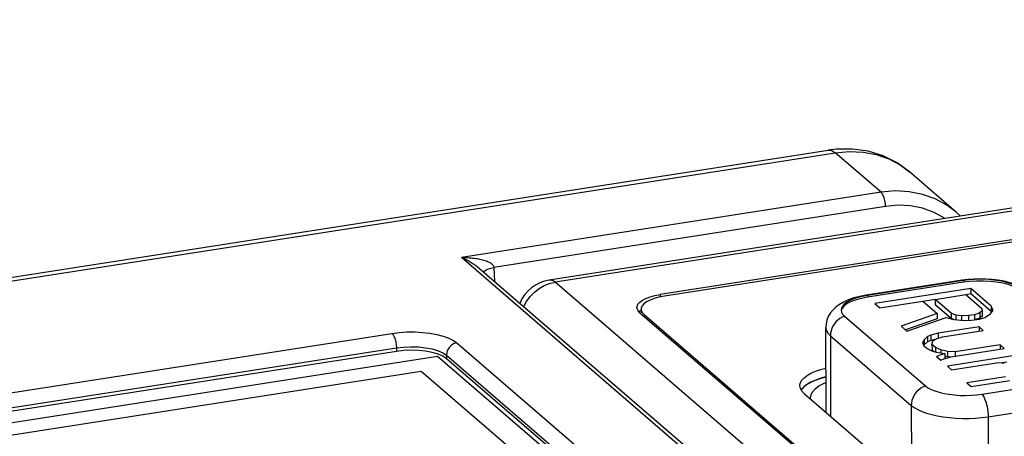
# Model space of a CAD drawing. Header units: millimetres. Extents: x -2579 to 1363, y -329 to 2298.
# Tile 259 of 280: x 1124 to 1150, y 1209 to 1220. Entities that reach past the tile are written whole.
import ezdxf

# ---------------------------------------------------------------- set-up
doc = ezdxf.new("R2010")
doc.units = ezdxf.units.MM
doc.header["$LTSCALE"] = 30.734
doc.layers.get('0').update_dxf_attribs({"linetype": 'CONTINUOUS'})

msp = doc.modelspace()

# ---------------------------------------------------------------- linework, layer by layer
at = {"color": 7}
for p, q in [((1182.144, 1219.533), (1138.301, 1212.7)), ((1181.016, 1218.524), (1141.209, 1212.32)), ((1181.03, 1218.464), (1141.317, 1212.275)), ((1107.394, 1210.153), (1145.614, 1216.11)), ((1148.972, 1214.476), (1147.742, 1215.537)), ((1149.077, 1214.379), (1148.954, 1214.491)), ((1167.145, 1186.519), (1136.415, 1213.048)), ((1136.415, 1213.048), (1136.415, 1213.047)), ((1149.117, 1212.693), (1146.604, 1212.301)), ((1149.155, 1212.688), (1146.642, 1212.297)), ((1149.155, 1212.642), (1146.642, 1212.25)), ((1149.349, 1212.474), (1146.836, 1212.082)), ((1149.879, 1212.017), (1149.349, 1212.474)), ((1149.349, 1212.474), (1149.349, 1212.334)), ((1146.642, 1212.297), (1146.509, 1212.272)), ((1148.413, 1212.188), (1148.092, 1212.138)), ((1148.412, 1212.193), (1149.214, 1212.318)), ((1148.832, 1211.831), (1148.412, 1212.193)), ((1148.412, 1212.193), (1148.412, 1212.053)), ((1149.214, 1212.318), (1149.634, 1211.956)), ((1149.349, 1212.334), (1149.215, 1212.313)), ((1149.879, 1211.877), (1149.349, 1212.334)), ((1140.706, 1211.912), (1140.672, 1211.887)), ((1140.706, 1211.937), (1140.706, 1211.841)), ((1146.836, 1212.082), (1146.968, 1211.968)), ((1146.968, 1211.968), (1148.091, 1212.143)), ((1148.091, 1212.143), (1148.467, 1211.819)), ((1148.832, 1211.691), (1148.412, 1212.053)), ((1149.634, 1211.956), (1149.646, 1211.89)), ((1149.864, 1211.812), (1149.936, 1211.913)), ((1149.879, 1212.017), (1149.879, 1211.877)), ((1149.936, 1211.913), (1149.879, 1212.017)), ((1140.676, 1211.841), (1140.627, 1211.896)), ((1140.672, 1211.887), (1140.654, 1211.866)), ((1140.676, 1211.841), (1167.572, 1188.622)), ((1140.735, 1211.85), (1140.784, 1211.796)), ((1140.784, 1211.796), (1167.558, 1188.682)), ((1146.036, 1211.752), (1148.156, 1209.922)), ((1148.467, 1211.819), (1147.52, 1211.491)), ((1148.467, 1211.679), (1147.636, 1211.392)), ((1147.675, 1211.358), (1148.706, 1211.721)), ((1148.467, 1211.819), (1148.467, 1211.679)), ((1148.706, 1211.721), (1148.901, 1211.662)), ((1148.951, 1211.782), (1148.832, 1211.831)), ((1148.832, 1211.831), (1148.832, 1211.691)), ((1148.902, 1211.663), (1148.832, 1211.691)), ((1148.901, 1211.662), (1149.181, 1211.638)), ((1149.102, 1211.761), (1148.951, 1211.782)), ((1148.951, 1211.782), (1148.952, 1211.657)), ((1149.285, 1211.766), (1149.102, 1211.761)), ((1149.102, 1211.761), (1149.103, 1211.645)), ((1149.181, 1211.638), (1149.364, 1211.644)), ((1149.445, 1211.791), (1149.285, 1211.766)), ((1149.285, 1211.766), (1149.285, 1211.641)), ((1149.364, 1211.644), (1149.578, 1211.677)), ((1149.584, 1211.836), (1149.445, 1211.791)), ((1149.445, 1211.791), (1149.446, 1211.652)), ((1149.584, 1211.696), (1149.474, 1211.661)), ((1149.578, 1211.677), (1149.716, 1211.721)), ((1149.646, 1211.89), (1149.584, 1211.836)), ((1149.584, 1211.836), (1149.584, 1211.696)), ((1149.647, 1211.751), (1149.584, 1211.696)), ((1149.646, 1211.89), (1149.647, 1211.751)), ((1149.716, 1211.721), (1149.864, 1211.812)), ((1149.893, 1211.852), (1149.879, 1211.877)), ((1145.553, 1209.228), (1145.548, 1211.456)), ((1147.52, 1211.491), (1147.675, 1211.358)), ((1149.563, 1211.472), (1148.493, 1211.306)), ((1149.673, 1211.377), (1149.563, 1211.472)), ((1149.563, 1211.472), (1149.563, 1211.36)), ((1148.122, 1211.135), (1148.082, 1211.061)), ((1148.217, 1211.217), (1148.122, 1211.135)), ((1148.122, 1211.135), (1148.123, 1210.996)), ((1148.301, 1211.253), (1148.217, 1211.217)), ((1148.217, 1211.217), (1148.217, 1211.078)), ((1148.493, 1211.306), (1148.301, 1211.253)), ((1148.301, 1211.253), (1148.302, 1211.113)), ((1148.436, 1211.15), (1148.302, 1211.113)), ((1148.349, 1211.103), (1148.465, 1211.166)), ((1148.465, 1211.166), (1148.604, 1211.21)), ((1148.493, 1211.306), (1148.494, 1211.175)), ((1148.604, 1211.21), (1149.673, 1211.377)), ((1148.082, 1211.061), (1148.117, 1210.977)), ((1148.123, 1210.996), (1148.115, 1210.981)), ((1148.117, 1210.977), (1148.205, 1210.901)), ((1148.217, 1211.078), (1148.123, 1210.996)), ((1148.205, 1210.901), (1148.347, 1210.833)), ((1148.302, 1211.113), (1148.217, 1211.078)), ((1148.33, 1211.01), (1148.349, 1211.103)), ((1148.419, 1210.934), (1148.33, 1211.01)), ((1148.33, 1211.01), (1148.331, 1210.87)), ((1148.39, 1210.819), (1148.331, 1210.87)), ((1148.561, 1210.866), (1148.419, 1210.934)), ((1148.419, 1210.934), (1148.419, 1210.811)), ((1148.835, 1210.684), (1150.225, 1210.9)), ((1150.115, 1210.996), (1148.938, 1210.812)), ((1150.225, 1210.9), (1150.115, 1210.996)), ((1150.115, 1210.996), (1150.115, 1210.883)), ((1135.375, 1210.693), (1120.172, 1208.323)), ((1134.296, 1210.828), (1120.475, 1208.673)), ((1162.354, 1187.403), (1135.375, 1210.693)), ((1162.419, 1187.488), (1135.606, 1210.636)), ((1148.347, 1210.833), (1148.444, 1210.803)), ((1148.444, 1210.803), (1148.671, 1210.771)), ((1148.671, 1210.771), (1148.448, 1210.691)), ((1148.448, 1210.691), (1148.558, 1210.596)), ((1148.558, 1210.596), (1148.643, 1210.631)), ((1148.734, 1210.825), (1148.561, 1210.866)), ((1148.561, 1210.866), (1148.561, 1210.786)), ((1148.643, 1210.631), (1148.835, 1210.684)), ((1148.671, 1210.771), (1148.671, 1210.639)), ((1148.734, 1210.686), (1148.671, 1210.701)), ((1148.938, 1210.812), (1148.734, 1210.825)), ((1148.734, 1210.825), (1148.734, 1210.686)), ((1148.822, 1210.68), (1148.734, 1210.686)), ((1150.446, 1210.71), (1148.735, 1210.443)), ((1148.938, 1210.812), (1148.939, 1210.7)), ((1148.735, 1210.443), (1148.845, 1210.348)), ((1148.845, 1210.348), (1150.075, 1210.539)), ((1150.075, 1210.539), (1150.226, 1210.518)), ((1150.293, 1210.546), (1150.166, 1210.527)), ((1150.258, 1210.163), (1149.243, 1210.005)), ((1149.644, 1209.704), (1152.157, 1210.096)), ((1144.882, 1209.855), (1144.868, 1209.93)), ((1144.921, 1209.786), (1144.882, 1209.855)), ((1144.97, 1209.895), (1144.98, 1209.905)), ((1145.065, 1209.968), (1144.979, 1209.904)), ((1144.98, 1209.905), (1144.989, 1209.912)), ((1145.055, 1209.962), (1145.065, 1209.969)), ((1149.243, 1210.005), (1149.353, 1209.909)), ((1149.353, 1209.909), (1150.369, 1210.068)), ((1144.986, 1209.718), (1144.921, 1209.786)), ((1144.986, 1209.718), (1147.551, 1207.504)), ((1145.147, 1209.613), (1145.16, 1209.69)), ((1145.154, 1209.572), (1145.147, 1209.613))]:
    msp.add_line(p, q, dxfattribs=at)
at = {"color": 2}
for p, q in [((1182.296, 1219.476), (1138.453, 1212.643)), ((1107.577, 1210.085), (1145.796, 1216.041)), ((1146.997, 1215.005), (1145.796, 1216.041)), ((1146.997, 1215.005), (1135.997, 1213.29)), ((1147.114, 1214.632), (1136.851, 1213.033)), ((1148.972, 1214.476), (1148.954, 1214.491)), ((1167.169, 1186.38), (1135.997, 1213.29)), ((1136.739, 1213.006), (1136.851, 1213.033)), ((1136.848, 1213.05), (1136.851, 1213.033)), ((1136.851, 1213.033), (1136.866, 1212.658)), ((1149.155, 1212.688), (1149.155, 1212.642)), ((1167.602, 1187.478), (1138.453, 1212.643)), ((1141.209, 1212.32), (1141.209, 1212.254)), ((1146.642, 1212.297), (1146.642, 1212.25)), ((1140.784, 1211.796), (1140.784, 1211.747)), ((1120.357, 1209.146), (1134.179, 1211.301)), ((1145.669, 1211.239), (1147.788, 1209.409)), ((1145.669, 1211.239), (1145.673, 1209.124)), ((1120.475, 1208.767), (1134.296, 1210.921)), ((1134.296, 1210.921), (1134.296, 1210.828)), ((1135.882, 1211.051), (1162.694, 1187.904)), ((1135.512, 1210.791), (1135.606, 1210.729)), ((1135.606, 1210.729), (1162.419, 1187.582)), ((1135.606, 1210.729), (1135.606, 1210.636)), ((1147.788, 1209.409), (1147.793, 1207.363)), ((1149.801, 1209.114), (1152.314, 1209.506)), ((1149.801, 1209.114), (1149.805, 1207.261))]:
    msp.add_line(p, q, dxfattribs=at)
at = {"color": 250, "true_color": 0x1c1c1c}
for p, q in [((1121.218, 1208.17), (1134.947, 1210.31)), ((1134.947, 1210.31), (1141.076, 1205.018))]:
    msp.add_line(p, q, dxfattribs=at)
at = {"color": 7}
for points in [[(1147.742, 1215.537), (1147.414, 1215.775), (1147.051, 1215.956), (1146.66, 1216.078), (1146.25, 1216.138), (1145.83, 1216.135), (1145.614, 1216.11)], [(1150.879, 1212.378), (1150.779, 1212.453), (1150.663, 1212.52), (1150.528, 1212.579), (1150.38, 1212.629), (1150.226, 1212.667), (1150.068, 1212.696), (1149.91, 1212.715), (1149.752, 1212.726), (1149.592, 1212.729), (1149.433, 1212.725), (1149.274, 1212.713), (1149.117, 1212.693)], [(1150.643, 1212.47), (1150.577, 1212.519), (1150.493, 1212.563), (1150.394, 1212.604), (1150.282, 1212.639), (1150.158, 1212.669), (1150.024, 1212.692), (1149.883, 1212.709), (1149.737, 1212.719), (1149.589, 1212.722), (1149.441, 1212.718), (1149.295, 1212.706), (1149.155, 1212.688)], [(1150.643, 1212.424), (1150.56, 1212.482), (1150.456, 1212.534), (1150.328, 1212.579), (1150.184, 1212.617), (1150.024, 1212.645), (1149.854, 1212.665), (1149.678, 1212.674), (1149.5, 1212.673), (1149.326, 1212.663), (1149.155, 1212.642)], [(1140.672, 1212.12), (1140.742, 1212.171), (1140.833, 1212.218), (1140.944, 1212.259), (1141.068, 1212.293), (1141.209, 1212.32)], [(1141.317, 1212.275), (1141.176, 1212.248), (1141.051, 1212.214), (1140.941, 1212.173), (1140.85, 1212.126), (1140.78, 1212.075), (1140.732, 1212.02), (1140.709, 1211.963), (1140.706, 1211.937)], [(1146.604, 1212.301), (1146.439, 1212.27), (1146.286, 1212.23), (1146.142, 1212.181), (1146.015, 1212.123), (1145.905, 1212.06), (1145.81, 1211.99), (1145.73, 1211.912), (1145.664, 1211.828), (1145.613, 1211.74), (1145.577, 1211.648), (1145.555, 1211.552), (1145.548, 1211.456)], [(1146.509, 1212.272), (1146.386, 1212.241), (1146.275, 1212.205), (1146.177, 1212.164), (1146.095, 1212.119), (1146.031, 1212.07), (1145.984, 1212.018), (1145.956, 1211.965), (1145.947, 1211.913)], [(1146.642, 1212.25), (1146.482, 1212.219), (1146.34, 1212.181), (1146.215, 1212.134), (1146.111, 1212.081), (1146.031, 1212.023), (1145.977, 1211.961), (1145.95, 1211.897)], [(1140.598, 1211.982), (1140.601, 1212.009), (1140.624, 1212.065), (1140.672, 1212.12)], [(1140.627, 1211.896), (1140.601, 1211.951), (1140.598, 1211.982)], [(1140.706, 1211.937), (1140.709, 1211.906), (1140.735, 1211.85)], [(1145.947, 1211.913), (1145.957, 1211.856), (1145.987, 1211.803), (1146.036, 1211.752)], [(1135.387, 1210.753), (1135.234, 1210.798), (1135.061, 1210.831), (1134.873, 1210.851), (1134.678, 1210.857), (1134.487, 1210.849), (1134.296, 1210.828)], [(1135.606, 1210.636), (1135.51, 1210.699), (1135.387, 1210.753)], [(1144.868, 1209.93), (1144.88, 1209.998), (1144.917, 1210.069), (1144.979, 1210.137), (1145.064, 1210.201), (1145.172, 1210.261), (1145.301, 1210.316), (1145.447, 1210.363), (1145.55, 1210.389)], [(1145.551, 1210.156), (1145.448, 1210.131), (1145.301, 1210.083), (1145.173, 1210.028), (1145.065, 1209.968)], [(1145.175, 1210.029), (1145.214, 1210.047), (1145.255, 1210.065), (1145.302, 1210.083), (1145.347, 1210.099), (1145.397, 1210.116), (1145.45, 1210.131)], [(1145.45, 1210.131), (1145.462, 1210.135), (1145.479, 1210.139), (1145.496, 1210.144), (1145.513, 1210.148), (1145.53, 1210.153), (1145.551, 1210.158)], [(1144.904, 1209.816), (1144.905, 1209.818), (1144.908, 1209.822), (1144.91, 1209.825), (1144.913, 1209.829), (1144.914, 1209.831), (1144.917, 1209.836)], [(1144.979, 1209.904), (1144.917, 1209.836), (1144.906, 1209.814)], [(1144.917, 1209.836), (1144.924, 1209.845), (1144.932, 1209.854), (1144.941, 1209.865), (1144.949, 1209.875), (1144.96, 1209.885), (1144.97, 1209.895)], [(1144.989, 1209.912), (1144.997, 1209.919), (1145.008, 1209.928), (1145.019, 1209.937), (1145.031, 1209.945), (1145.04, 1209.952), (1145.055, 1209.962)], [(1145.065, 1209.969), (1145.081, 1209.979), (1145.097, 1209.988), (1145.114, 1209.998), (1145.135, 1210.009), (1145.153, 1210.019), (1145.175, 1210.029)], [(1145.16, 1209.69), (1145.202, 1209.77), (1145.272, 1209.847), (1145.369, 1209.92), (1145.491, 1209.988), (1145.551, 1210.014)], [(1148.156, 1209.922), (1148.222, 1209.874), (1148.306, 1209.829), (1148.404, 1209.789), (1148.517, 1209.754), (1148.641, 1209.724), (1148.775, 1209.701), (1148.916, 1209.684), (1149.062, 1209.674), (1149.21, 1209.671), (1149.358, 1209.675), (1149.504, 1209.686), (1149.644, 1209.704)]]:
    msp.add_lwpolyline(points, dxfattribs=at)
at = {"color": 2}
for points in [[(1145.614, 1216.11), (1145.627, 1216.111), (1145.71, 1216.096), (1145.796, 1216.041)], [(1145.796, 1216.041), (1146.164, 1216.074), (1146.525, 1216.058), (1146.871, 1215.992), (1147.197, 1215.878), (1147.498, 1215.719), (1147.742, 1215.537)], [(1148.411, 1214.831), (1148.079, 1214.949), (1147.729, 1215.019), (1147.366, 1215.037), (1146.997, 1215.005)], [(1147.114, 1214.632), (1147.109, 1214.707), (1147.097, 1214.783), (1147.078, 1214.855), (1147.054, 1214.919), (1147.027, 1214.97), (1146.997, 1215.005)], [(1148.954, 1214.491), (1148.718, 1214.665), (1148.411, 1214.831)], [(1148.662, 1214.327), (1148.385, 1214.476), (1148.086, 1214.582), (1147.77, 1214.645), (1147.447, 1214.661), (1147.114, 1214.632)], [(1135.997, 1213.29), (1136.052, 1213.291), (1136.104, 1213.29), (1136.155, 1213.288), (1136.203, 1213.286), (1136.249, 1213.282), (1136.293, 1213.278), (1136.334, 1213.273), (1136.374, 1213.268), (1136.412, 1213.262), (1136.448, 1213.256), (1136.484, 1213.249), (1136.518, 1213.241), (1136.551, 1213.233), (1136.583, 1213.224), (1136.614, 1213.215), (1136.644, 1213.204), (1136.673, 1213.193), (1136.7, 1213.182), (1136.725, 1213.17), (1136.749, 1213.157), (1136.77, 1213.143)], [(1135.997, 1213.29), (1136.035, 1213.276), (1136.071, 1213.26), (1136.106, 1213.244), (1136.139, 1213.228), (1136.171, 1213.212), (1136.201, 1213.195), (1136.229, 1213.179), (1136.256, 1213.162), (1136.283, 1213.146), (1136.308, 1213.129), (1136.332, 1213.113), (1136.355, 1213.095), (1136.378, 1213.078), (1136.4, 1213.06), (1136.415, 1213.048)], [(1136.572, 1212.912), (1136.583, 1212.928), (1136.647, 1212.97), (1136.739, 1213.006)], [(1136.77, 1213.143), (1136.79, 1213.129), (1136.807, 1213.114), (1136.821, 1213.099), (1136.833, 1213.083), (1136.842, 1213.067), (1136.848, 1213.05)], [(1138.453, 1212.643), (1138.428, 1212.663), (1138.401, 1212.679), (1138.373, 1212.692), (1138.344, 1212.699), (1138.315, 1212.701), (1138.301, 1212.7)], [(1149.155, 1212.688), (1149.129, 1212.693), (1149.117, 1212.693)], [(1137.63, 1211.999), (1137.631, 1212.002), (1137.706, 1212.139), (1137.8, 1212.266), (1137.911, 1212.379), (1138.035, 1212.476), (1138.169, 1212.553)], [(1138.169, 1212.553), (1138.31, 1212.609), (1138.453, 1212.643)], [(1146.642, 1212.297), (1146.616, 1212.302), (1146.604, 1212.301)], [(1146.036, 1211.752), (1145.975, 1211.726), (1145.918, 1211.692), (1145.864, 1211.65), (1145.815, 1211.602), (1145.772, 1211.549), (1145.735, 1211.492), (1145.706, 1211.431), (1145.685, 1211.367), (1145.673, 1211.303), (1145.669, 1211.239)], [(1145.548, 1211.456), (1145.551, 1211.421), (1145.571, 1211.359), (1145.611, 1211.298), (1145.669, 1211.239)], [(1134.179, 1211.301), (1134.373, 1211.324), (1134.571, 1211.337), (1134.776, 1211.338), (1134.98, 1211.327), (1135.175, 1211.305), (1135.358, 1211.271), (1135.524, 1211.228), (1135.67, 1211.175), (1135.788, 1211.117), (1135.882, 1211.051)], [(1134.179, 1211.301), (1134.209, 1211.265), (1134.237, 1211.213), (1134.261, 1211.148), (1134.28, 1211.074), (1134.292, 1210.996), (1134.296, 1210.921)], [(1134.296, 1210.921), (1134.483, 1210.942), (1134.678, 1210.95), (1134.873, 1210.944), (1135.061, 1210.924), (1135.235, 1210.891), (1135.387, 1210.846), (1135.512, 1210.791)], [(1135.882, 1211.051), (1135.81, 1211.031), (1135.743, 1210.992), (1135.686, 1210.939), (1135.642, 1210.874), (1135.615, 1210.803), (1135.606, 1210.729)], [(1148.156, 1209.922), (1148.095, 1209.896), (1148.037, 1209.862), (1147.983, 1209.82), (1147.934, 1209.773), (1147.891, 1209.719), (1147.855, 1209.662), (1147.826, 1209.601), (1147.805, 1209.537), (1147.792, 1209.473), (1147.788, 1209.409)], [(1149.644, 1209.704), (1149.67, 1209.665), (1149.694, 1209.619), (1149.717, 1209.566), (1149.738, 1209.508), (1149.756, 1209.446), (1149.772, 1209.381), (1149.784, 1209.314), (1149.793, 1209.246), (1149.799, 1209.179), (1149.801, 1209.114)], [(1147.788, 1209.409), (1147.864, 1209.353), (1147.957, 1209.3), (1148.065, 1209.251), (1148.187, 1209.207), (1148.323, 1209.168), (1148.469, 1209.136), (1148.625, 1209.109), (1148.788, 1209.089), (1148.956, 1209.076), (1149.127, 1209.069), (1149.3, 1209.07), (1149.471, 1209.078), (1149.639, 1209.093), (1149.801, 1209.114)]]:
    msp.add_lwpolyline(points, dxfattribs=at)
at = {"color": 7}
msp.add_arc((1138.455, 1211.712), 1, 98.8586, 158.0161, dxfattribs=at)

doc.saveas('drawing.dxf')
